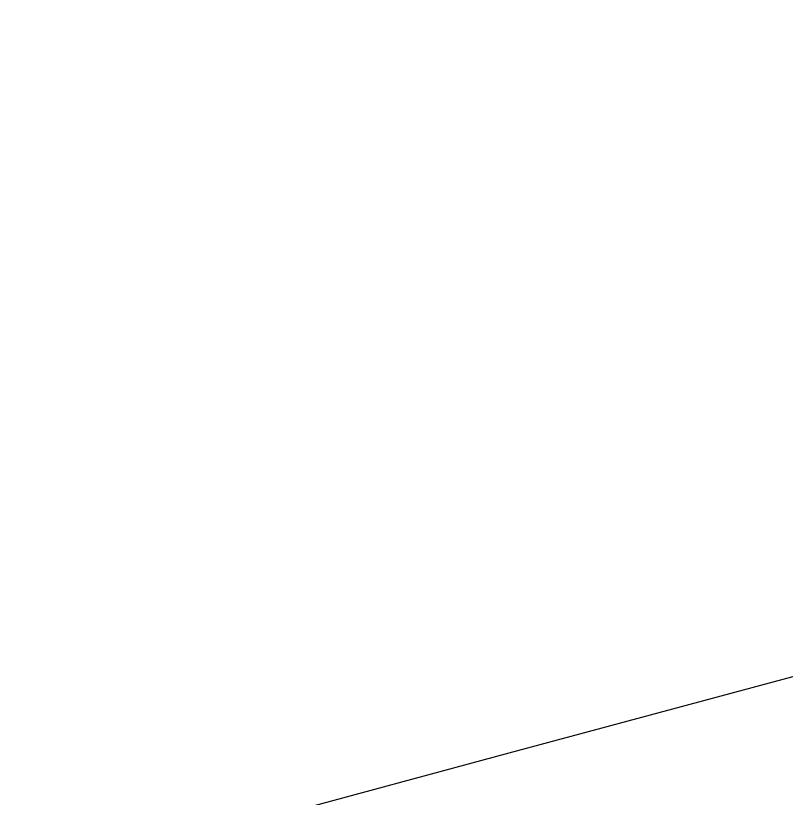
# Model space of a CAD drawing. Extents: x 3180038 to 3217926, y 922069 to 947485.
# Drawn here: x 3187183 to 3187842, y 942039 to 942709 of the extents above; entities that cross this region are included whole.
import ezdxf

# ---------------------------------------------------------------- set-up
doc = ezdxf.new("R2010")
doc.units = 0
doc.layers.add('V-TOPO-SHOR', color=7, linetype='Continuous')

msp = doc.modelspace()

# ---------------------------------------------------------------- linework, layer by layer
at = {"layer": 'V-TOPO-SHOR'}
msp.add_lwpolyline([(3186811.5766602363, 941862.8807730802), (3187605.5492834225, 942077.6142779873), (3187874.4172853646, 942149.7936073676), (3188256.9677310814, 942250.8446685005), (3189161.0138315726, 942494.4499051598), (3189740.2529498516, 942649.6354633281), (3189964.008870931, 942709.1834100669)], dxfattribs=at)

doc.saveas('drawing.dxf')
